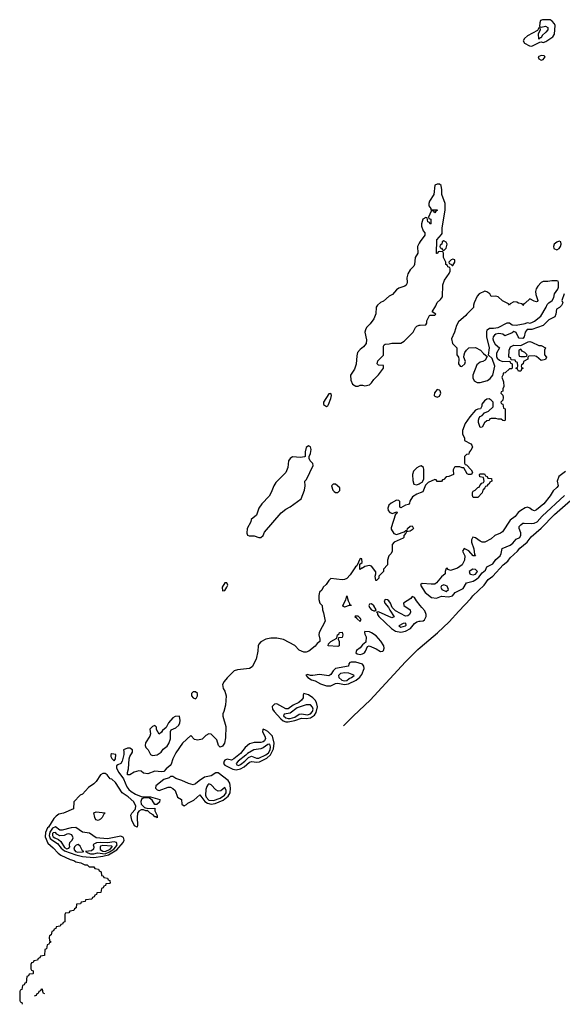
# Model space of a CAD drawing. Header units: inches. Extents: x 2701323 to 2964515, y 494916 to 722124.
# Tile 399 of 656: x 2896454 to 2901259, y 494916 to 503638. Entities that reach past the tile are written whole.
import ezdxf

# ---------------------------------------------------------------- set-up
doc = ezdxf.new("R2010")
doc.units = ezdxf.units.IN
doc.header["$MEASUREMENT"] = 0
for name, color, linetype in [('C8499', 7, 'Continuous'), ('C8590', 7, 'Continuous'), ('C9409', 7, 'Continuous'), ('C9500', 7, 'Continuous')]:
    doc.layers.add(name, color=color, linetype=linetype)

msp = doc.modelspace()

# ---------------------------------------------------------------- linework, layer by layer
at = {"layer": 'C8499', "color": 2}
for points, elevation in [([(2899010, 499864), (2898990, 499848), (2898980.7, 499810), (2898982, 499770), (2898974.4, 499765.6), (2898939.3, 499760.7), (2898870, 499765.6), (2898847.7, 499752.3), (2898835.6, 499730), (2898827.2, 499670), (2898811.7, 499628.3), (2898722.2, 499537.8), (2898703.6, 499510), (2898681.3, 499450), (2898663.4, 499416.6), (2898598.4, 499350), (2898570.6, 499310), (2898550, 499248.7), (2898502.8, 499210), (2898501, 499190), (2898466.8, 499130), (2898464.9, 499090), (2898470, 499072), (2898487.1, 499067.1), (2898530, 499066.8), (2898570, 499051), (2898590, 499051), (2898609, 499070), (2898622, 499098), (2898770, 499271), (2898810, 499301), (2898850, 499322), (2898946, 499394), (2898977.2, 499470), (2898982, 499510), (2898978, 499550), (2898994.6, 499565.4), (2899053.2, 499690), (2899050, 499706), (2899026, 499730), (2899018, 499750), (2899018, 499770), (2899030, 499794), (2899036, 499830), (2899030, 499855.3)], 2), ([(2899230, 499524), (2899216, 499510), (2899226, 499470), (2899238, 499458), (2899250, 499451), (2899270, 499451), (2899290, 499466), (2899289.2, 499490), (2899250, 499522.7)], 2), ([(2898270, 498649), (2898246, 498610), (2898250, 498578), (2898270, 498582.8), (2898289.2, 498610), (2898296, 498630), (2898288.7, 498648.7)], 2), ([(2899374, 498454), (2899386, 498454), (2899390, 498448), (2899370, 498448.7), (2899330, 498435.3), (2899320.2, 498440.2), (2899315.3, 498450), (2899342, 498498), (2899350, 498534), (2899362, 498490), (2899374, 498466)], 2), ([(2899570, 498462.4), (2899550, 498459.3), (2899544.9, 498450), (2899552.7, 498430), (2899570, 498410.5), (2899590, 498400.5), (2899599.5, 498400.5), (2899609, 498410), (2899590, 498446)], 6), ([(2899425.5, 498354.5), (2899422.8, 498350), (2899438, 498338), (2899440.7, 498330), (2899470, 498306.8), (2899476.6, 498323.4), (2899470, 498337), (2899450, 498353.3)], 6), ([(2899870, 498291.2), (2899850, 498289.2), (2899811, 498270), (2899830, 498257.3), (2899870, 498267.4), (2899874.8, 498274.8), (2899874, 498290)], 10), ([(2899270, 498085.2), (2899186, 498090), (2899188, 498110), (2899209.4, 498130.6), (2899262, 498158), (2899268, 498190), (2899282, 498198), (2899286, 498210), (2899310, 498214), (2899314, 498190), (2899310, 498166), (2899278, 498162), (2899274, 498150), (2899282, 498130), (2899282, 498090)], 2), ([(2899510, 498218), (2899506, 498210), (2899510, 498194), (2899522.8, 498170), (2899517.5, 498122.5), (2899490, 498099), (2899470, 498074.5), (2899436.3, 498050), (2899430.6, 498030), (2899442, 498022), (2899470, 498014.3), (2899490, 498019.6), (2899507.3, 498030), (2899516.6, 498043.4), (2899534.8, 498085.2), (2899549.5, 498090.5), (2899610, 498066), (2899650, 498041.3), (2899670, 498043.8), (2899675.6, 498050), (2899681.2, 498070), (2899676.9, 498090), (2899652.1, 498132.1), (2899610, 498181.2), (2899570, 498208), (2899550, 498215.1)], 6), ([(2899390, 497947.3), (2899377.5, 497942.5), (2899368, 497932), (2899366, 497910), (2899250, 497889.7), (2899229.2, 497870.8), (2899210, 497838), (2899190, 497824.7), (2899110, 497838), (2899049.1, 497829.1), (2899029, 497829), (2899003.5, 497836.5), (2898987.5, 497832.5), (2899004, 497810), (2899038, 497790), (2899070, 497781.3), (2899116.1, 497756.1), (2899170, 497738.4), (2899210, 497738.2), (2899250, 497756.5), (2899270, 497760.3), (2899330, 497749), (2899364.6, 497755.4), (2899433.4, 497786.6), (2899465.3, 497814.7), (2899482, 497838), (2899503.1, 497890), (2899502, 497910), (2899488.7, 497928.7), (2899430, 497946.2)], 6), ([(2899333.6, 497853.6), (2899293.8, 497846.2), (2899277.6, 497830), (2899280.3, 497810), (2899306.1, 497786.1), (2899330, 497781.4), (2899350, 497785.8), (2899370, 497801.1), (2899392, 497810), (2899414.5, 497830), (2899413.1, 497833.1), (2899368.7, 497850)], 10), ([(2898010, 497684), (2897990, 497684), (2897976, 497670), (2897976, 497650), (2897990, 497631.3), (2898010, 497622.8), (2898019, 497630), (2898029, 497650), (2898028.7, 497670)], 2), ([(2898970, 497668.7), (2898963.4, 497656.6), (2898963, 497630), (2898950.6, 497610), (2898924.9, 497590), (2898874.4, 497565.6), (2898830, 497533.3), (2898810, 497533), (2898730, 497577.4), (2898710, 497575.4), (2898690, 497554.5), (2898692.6, 497530), (2898705.8, 497510), (2898765.4, 497445.4), (2898787.4, 497427.4), (2898810, 497419.3), (2898830, 497418.3), (2898890, 497429.2), (2898950, 497451.3), (2898990, 497448.8), (2899030, 497454.7), (2899063.7, 497476.3), (2899080, 497500), (2899089.8, 497549.8), (2899081.4, 497590), (2899069.8, 497610), (2899050, 497629.8), (2899010, 497656)], 6), ([(2898990, 497569.8), (2898910, 497540.9), (2898850, 497495.1), (2898794.4, 497485.6), (2898790.4, 497470), (2898810, 497454), (2898830, 497447.9), (2898850, 497448.1), (2898890, 497460.2), (2898930, 497484.7), (2898950, 497487.8), (2899001.7, 497481.7), (2899030, 497487.9), (2899048.1, 497510), (2899052.4, 497530), (2899047.1, 497547.1), (2899027.7, 497567.7)], 10), ([(2897868.7, 497468.7), (2897830, 497466), (2897810, 497452.7), (2897770.7, 497410), (2897751.3, 497368.7), (2897718, 497342), (2897710, 497326), (2897690, 497308), (2897666, 497350), (2897666, 497370), (2897650, 497386), (2897630, 497378), (2897606.4, 497353.6), (2897611.3, 497311.3), (2897606, 497290), (2897568.2, 497231.8), (2897565.5, 497210), (2897570, 497192), (2897591, 497170), (2897611.3, 497130), (2897630, 497120.7), (2897670, 497127.3), (2897705.2, 497150), (2897723.3, 497176.7), (2897758.4, 497201.6), (2897774.8, 497225.2), (2897789.1, 497269.1), (2897788.7, 497331.3), (2897794, 497346), (2897836.2, 497363.8), (2897862.7, 497390), (2897872.7, 497410), (2897876, 497430)], 2), ([(2898610, 497353.2), (2898606, 497350), (2898604.9, 497330), (2898626, 497290), (2898630.3, 497270), (2898620.5, 497250), (2898610, 497242.4), (2898590, 497234.5), (2898530, 497234), (2898490, 497223.7), (2898450, 497192.3), (2898410, 497138.4), (2898350, 497089.7), (2898330, 497078.9), (2898290, 497088), (2898270, 497078), (2898263.6, 497070), (2898258.8, 497050), (2898270, 497035.8), (2898340.4, 497000.4), (2898370, 496994.5), (2898410, 497000.7), (2898440.4, 497019.6), (2898490, 497060.3), (2898510, 497066.7), (2898550, 497060.9), (2898576.1, 497063.9), (2898642.5, 497097.5), (2898674.9, 497125.1), (2898701.7, 497178.3), (2898708.2, 497230), (2898691.3, 497291.3), (2898650, 497331.8), (2898630, 497345.2)], 6), ([(2898670, 497220.7), (2898650, 497217.2), (2898610.7, 497189.3), (2898590, 497180.3), (2898527.3, 497170), (2898470, 497136.9), (2898457.5, 497122.5), (2898388.8, 497071.2), (2898370.4, 497050), (2898376.3, 497036.3), (2898390, 497032.4), (2898410, 497041.5), (2898447.8, 497070), (2898479, 497101), (2898505.1, 497114.9), (2898550, 497096.9), (2898570, 497096.5), (2898634.3, 497125.7), (2898655.6, 497144.4), (2898670.4, 497169.6), (2898675.7, 497195.7)], 10), ([(2897270, 497135.3), (2897262, 497130), (2897261, 497110), (2897270, 497092), (2897290, 497072), (2897302, 497090), (2897306, 497130)], 2), ([(2898210, 496966.9), (2898190, 496966.6), (2898150, 496939.5), (2898090, 496928), (2898043.4, 496896.6), (2898010, 496867.6), (2897990, 496859.6), (2897950, 496871.2), (2897890, 496899.7), (2897837.4, 496917.4), (2897810, 496933), (2897790, 496933.3), (2897776.5, 496923.5), (2897730, 496907.8), (2897658.8, 496850), (2897657.3, 496830), (2897670, 496817.3), (2897690, 496810.4), (2897770, 496839.5), (2897790, 496839.1), (2897810, 496827.2), (2897830.4, 496810), (2897852, 496752), (2897886, 496730), (2897888.2, 496690), (2897910, 496674), (2897930, 496685.5), (2897941.4, 496698.6), (2897995.6, 496724.4), (2898050, 496770.6), (2898092.1, 496712.1), (2898116.6, 496696.6), (2898150, 496688), (2898185.7, 496694.3), (2898254.5, 496725.5), (2898300.5, 496759.5), (2898316.8, 496790), (2898321.6, 496830), (2898315, 496875), (2898298.6, 496898.6)], 6), ([(2898130, 496867.6), (2898120.5, 496859.5), (2898110, 496846.6), (2898101.7, 496818.3), (2898099.8, 496770), (2898105.2, 496750), (2898130, 496723), (2898170, 496722.7), (2898230, 496743), (2898267.6, 496770), (2898281.2, 496790), (2898283.1, 496810), (2898270, 496837.2), (2898233.8, 496806.2), (2898210, 496803.5), (2898190, 496817.2), (2898150, 496860.7)], 10), ([(2897150, 496545.2), (2897128.7, 496548.7), (2897119, 496570), (2897110, 496612), (2897130, 496622), (2897210.7, 496610.7), (2897199.6, 496600.4), (2897184.7, 496570), (2897170, 496555.3)], 2), ([(2896770, 496488.6), (2896744.9, 496475.1), (2896719.9, 496440.1), (2896715.1, 496410), (2896724.4, 496384.4), (2896746, 496366), (2896790, 496341.2), (2896820.3, 496300.3), (2896850, 496274.8), (2896950, 496239.8), (2897010, 496224), (2897110, 496217.5), (2897190, 496228.6), (2897239.6, 496240.4), (2897315.3, 496284.7), (2897369.8, 496350), (2897378.5, 496370), (2897374.3, 496394.3), (2897350, 496406.2), (2897230, 496381.5), (2897130, 496391.2), (2897072.9, 496432.9), (2897010, 496440.4), (2896950, 496482.9), (2896910, 496479.7), (2896830, 496457.7), (2896810, 496459.7)], 6), ([(2896770, 496439.1), (2896750, 496436), (2896745.6, 496430), (2896744.7, 496410), (2896750, 496400.3), (2896763.8, 496390), (2896796.9, 496376.9), (2896818, 496358), (2896850, 496305), (2896870, 496292.3), (2896890, 496298.4), (2896898.3, 496310), (2896894.5, 496330), (2896898.3, 496350), (2896919.7, 496370), (2896927.7, 496390), (2896916.5, 496416.5), (2896890, 496425), (2896870, 496422.4), (2896848.2, 496411.8), (2896810, 496409.5), (2896783.6, 496423.6)], 10), ([(2896972.3, 496332.3), (2896955.2, 496324.8), (2896939.6, 496310), (2896934.7, 496290), (2896948.9, 496270), (2896970, 496263), (2897010, 496265.5), (2897022, 496270), (2897010, 496274.5), (2896990, 496315.8)], 10), ([(2897290, 496354.6), (2897230, 496345.9), (2897170, 496349.9), (2897134.8, 496345.2), (2897110, 496336), (2897104.9, 496330), (2897110.4, 496310.4), (2897108, 496290), (2897090, 496276.9), (2897038, 496270), (2897057.3, 496257.3), (2897082, 496250), (2897110, 496248.4), (2897142.2, 496257.8), (2897210, 496250.1), (2897250, 496265.8), (2897287.7, 496290), (2897306.4, 496310), (2897316.5, 496330), (2897312, 496350)], 10), ([(2897190, 496323.7), (2897170, 496315.6), (2897165.2, 496310), (2897167.4, 496287.4), (2897190, 496271.8), (2897210, 496268.7), (2897254, 496290), (2897273.8, 496310), (2897273, 496313), (2897270, 496316.9)], 14)]:
    msp.add_lwpolyline(points, close=True, dxfattribs=dict(at, elevation=elevation))
for points, elevation in [([(2900000, 499683.2), (2899990, 499681.2), (2899970, 499669.3), (2899942.3, 499637.7), (2899933, 499610), (2899934.6, 499554.6), (2899944.4, 499524.4), (2899970, 499518), (2899990, 499526.8), (2900000, 499532.2)], 2), ([(2900000, 499447.1), (2899970, 499435.3), (2899931, 499410), (2899907.3, 499372.7), (2899904.7, 499355.3), (2899896.9, 499343.1), (2899870, 499339), (2899830, 499315.3), (2899820.2, 499320.2), (2899819, 499370), (2899810, 499379), (2899790, 499382.7), (2899743.9, 499356.1), (2899723.1, 499336.9), (2899714.4, 499310), (2899718, 499290), (2899730, 499274), (2899756, 499264), (2899790, 499278), (2899796, 499276), (2899790, 499262), (2899782, 499258), (2899743.5, 499136.5), (2899744, 499124), (2899766.8, 499086.8), (2899790, 499078), (2899800.4, 499079.6), (2899858, 499102), (2899874, 499114), (2899886, 499114), (2899888, 499130), (2899912.7, 499152.7), (2899930, 499154), (2899942, 499130), (2899930, 499118), (2899910, 499108), (2899878, 499102), (2899874, 499090), (2899854, 499070), (2899854, 499050), (2899850, 499046), (2899771, 499009), (2899752, 498990), (2899751, 498930), (2899742, 498910), (2899722, 498890), (2899711.3, 498850), (2899711.6, 498808.4), (2899674, 498770), (2899674, 498750), (2899634, 498710), (2899634, 498690), (2899614, 498670), (2899608.7, 498670), (2899602, 498710), (2899608, 498730), (2899607.3, 498747.3), (2899570, 498798), (2899550, 498802), (2899510, 498795.3), (2899490, 498778), (2899482, 498778), (2899470, 498768), (2899466, 498770), (2899466, 498814), (2899486, 498830), (2899482, 498862), (2899470, 498866), (2899439.8, 498800.2), (2899427.5, 498792.5), (2899380.7, 498719.3), (2899350.7, 498689.3), (2899330, 498679), (2899310, 498675.3), (2899210, 498688.7), (2899191.3, 498670), (2899166.4, 498633.6), (2899142, 498610), (2899130, 498586), (2899110, 498566), (2899102, 498538), (2899102, 498502), (2899112, 498470), (2899132, 498450), (2899134, 498410), (2899143.6, 498383.6), (2899158, 498310), (2899104.7, 498210), (2899102, 498190), (2899112, 498150), (2899112, 498130), (2899087.1, 498112.9), (2899071.2, 498088.8), (2899015.3, 498044.7), (2898990, 498034), (2898970, 498034), (2898930, 498054), (2898890, 498094), (2898790, 498148.7), (2898730, 498159), (2898678, 498158), (2898634, 498150), (2898590, 498128), (2898570, 498106), (2898564.7, 498090), (2898563.6, 498043.6), (2898547.1, 497972.9), (2898513.4, 497906.6), (2898490, 497889.4), (2898382, 497878), (2898354, 497870), (2898290, 497809), (2898264.1, 497775.9), (2898250.8, 497750), (2898254.8, 497714.8), (2898271.3, 497690), (2898281, 497650), (2898275.3, 497564.7), (2898261, 497510), (2898251.3, 497490), (2898251.6, 497468.4), (2898278, 497378), (2898275.3, 497275.3), (2898266, 497230), (2898250, 497204), (2898230, 497195.3), (2898215.3, 497210), (2898198.4, 497258.4), (2898149.3, 497309.3), (2898128.1, 497311.9), (2898102.8, 497297.2), (2898070, 497266), (2898030, 497257.2), (2898002.7, 497262.7), (2897970, 497298), (2897896, 497230), (2897836.1, 497143.9), (2897810.7, 497090), (2897796, 497044), (2897786, 497030), (2897750, 497002.7), (2897730, 496979.3), (2897710, 496975.1), (2897650, 496980.7), (2897590, 496957.2), (2897550, 496964), (2897530, 496982), (2897510, 496985.2), (2897467.7, 496972.3), (2897429.2, 496949.2), (2897409.3, 496949.3), (2897409.1, 496969.1), (2897418.6, 497001.4), (2897422.7, 497090), (2897429.2, 497110), (2897452.3, 497150), (2897452.7, 497170), (2897430, 497183.7), (2897410, 497186), (2897372, 497170), (2897376, 497156), (2897374.8, 497130), (2897361, 497070), (2897350, 497048.7), (2897322, 497038), (2897312, 497028), (2897311.3, 497010), (2897320.7, 496990), (2897330.7, 496970), (2897373.4, 496913.4), (2897402.3, 496842.3), (2897419.5, 496819.5), (2897441.1, 496801.1), (2897478, 496778), (2897530, 496757.3), (2897553.2, 496753.2), (2897613.4, 496753.4), (2897694, 496730), (2897692.7, 496707.3), (2897667.3, 496687.3), (2897650, 496686), (2897625.6, 496725.6), (2897603.1, 496743.1), (2897550, 496744), (2897531.3, 496730), (2897526.4, 496713.6), (2897531, 496690), (2897559.6, 496659.6), (2897590, 496651), (2897650, 496654), (2897652, 496630), (2897672, 496588), (2897672, 496568), (2897658, 496578), (2897650, 496578), (2897635.3, 496595.3), (2897608, 496610), (2897588.7, 496628.7), (2897571.3, 496628.7), (2897550, 496638), (2897530, 496638), (2897510, 496628), (2897498, 496610), (2897494.8, 496570), (2897498, 496502), (2897494, 496486), (2897470, 496498), (2897447, 496547), (2897439.3, 496590), (2897446, 496610), (2897477.2, 496642.8), (2897479, 496650), (2897481.2, 496670), (2897463.7, 496710), (2897415.3, 496755.3), (2897362, 496790), (2897301.2, 496881.2), (2897270, 496909.2), (2897254, 496914), (2897228.7, 496950), (2897210, 496961.2), (2897190, 496961.2), (2897170, 496948.7), (2897130.9, 496889.1), (2897110.7, 496869.3), (2897064, 496836), (2897010, 496778), (2896990, 496768), (2896934, 496710), (2896930, 496648), (2896842, 496610), (2896801.1, 496598.9), (2896776.7, 496583.3), (2896757.6, 496562.4), (2896710, 496485.6), (2896701.6, 496478.4), (2896681.4, 496438.6), (2896679.9, 496399.9), (2896704.1, 496344.1), (2896750, 496302), (2896793.4, 496253.4), (2896818, 496238), (2896899.8, 496199.8), (2896932, 496190), (2896950, 496178), (2896994, 496170), (2897030, 496152), (2897050, 496152), (2897070, 496134), (2897110, 496134), (2897118, 496118), (2897152.7, 496112.7), (2897158, 496098), (2897174, 496090), (2897178, 496058), (2897192.7, 496052.7), (2897198, 496038), (2897232.7, 496032.7), (2897238, 496018), (2897252.7, 496012.7), (2897254, 495990), (2897250, 495986), (2897218, 495982), (2897212.7, 495967.3), (2897198, 495962), (2897192.7, 495947.3), (2897178, 495942), (2897172.7, 495907.3), (2897138, 495902), (2897132.7, 495887.3), (2897118, 495882), (2897112.7, 495867.3), (2897098, 495862), (2897092.7, 495847.3), (2897038, 495842), (2897032.7, 495827.3), (2896998, 495822), (2896992.7, 495807.3), (2896958, 495802), (2896954, 495770), (2896938, 495762), (2896932.7, 495747.3), (2896898, 495742), (2896890, 495726), (2896858, 495722), (2896854, 495710), (2896852.7, 495647.3), (2896838, 495642), (2896832.7, 495627.3), (2896818, 495622), (2896812.7, 495607.3), (2896778, 495602), (2896772.7, 495587.3), (2896758, 495582), (2896752.7, 495567.3), (2896738, 495562), (2896734, 495530), (2896718, 495522), (2896714, 495510), (2896718, 495478), (2896734, 495470), (2896718, 495462), (2896712.7, 495447.3), (2896698, 495442), (2896692.7, 495407.3), (2896678, 495402), (2896672.7, 495347.3), (2896638, 495342), (2896632.7, 495327.3), (2896618, 495322), (2896612.7, 495307.3), (2896578, 495302), (2896572.7, 495287.3), (2896558, 495282), (2896554, 495270), (2896554, 495230), (2896558, 495218), (2896572.7, 495212.7), (2896574, 495190), (2896570, 495186), (2896538, 495182), (2896532.7, 495167.3), (2896518, 495162), (2896512.7, 495107.3), (2896498, 495102), (2896492.7, 495087.3), (2896478, 495082), (2896472.7, 495047.3), (2896458, 495042), (2896454, 495030), (2896454, 494950), (2896458, 494938), (2896472.7, 494932.7), (2896476, 494916)], 2), ([(2900000, 498447.7), (2899966.6, 498490), (2899950, 498519), (2899930, 498528.7), (2899916, 498510), (2899853.4, 498470), (2899856.3, 498450), (2899910, 498410.7), (2899915.5, 498390), (2899906.8, 498370), (2899890, 498356), (2899870, 498354.5), (2899781.2, 498401.2), (2899752.7, 498430), (2899738.4, 498470), (2899722.9, 498490), (2899710, 498498.9), (2899690, 498502), (2899680.4, 498490), (2899685.7, 498470), (2899720.7, 498430), (2899730, 498406), (2899770.5, 498349.5), (2899750, 498339.5), (2899630, 498392.3), (2899614, 498390), (2899622, 498382), (2899621.6, 498370), (2899633, 498350), (2899745.4, 498245.4), (2899782.7, 498222.7), (2899830, 498213.8), (2899870, 498222), (2899914.6, 498245.4), (2899950, 498288), (2899970, 498303.8), (2899989.8, 498310.2), (2900000, 498311.1)], 6), ([(2899321, 497384), (2899408.7, 497471.3), (2899558.4, 497610), (2899869.6, 497950), (2899979.8, 498060.2), (2900000, 498077)], 2), ([(2896586, 494990), (2896602, 494998), (2896607.3, 495012.7), (2896622, 495018), (2896627.3, 495032.7), (2896642, 495038), (2896650, 495054), (2896654, 495050), (2896658, 495018), (2896673, 495013)], 2)]:
    msp.add_lwpolyline(points, dxfattribs=dict(at, elevation=elevation))
at = {"layer": 'C8590', "color": 2, "elevation": 2}
msp.add_lwpolyline([(2900000, 501672.7), (2899990, 501659), (2899976.3, 501630), (2899980.7, 501570), (2899954.8, 501530), (2899950.7, 501469.3), (2899944.5, 501455.5), (2899910, 501422), (2899890, 501388), (2899882, 501350), (2899886, 501314), (2899882, 501298), (2899874.8, 501285.2), (2899862.8, 501277.2), (2899810, 501259), (2899790, 501244), (2899755.9, 501204.1), (2899726, 501190), (2899676.8, 501143.2), (2899650, 501132.3), (2899622.8, 501110), (2899610.8, 501090), (2899606.8, 501033.2), (2899590.9, 500989.1), (2899556.8, 500943.2), (2899524.7, 500910), (2899516, 500890), (2899511, 500870), (2899523.5, 500803.5), (2899520.7, 500770), (2899499.3, 500740.7), (2899470, 500717.2), (2899446, 500690), (2899439.1, 500659.1), (2899433.2, 500586.8), (2899417.5, 500542.5), (2899382.8, 500490), (2899385.4, 500445.4), (2899402, 500410), (2899430, 500392), (2899450, 500392), (2899470, 500402), (2899490, 500402), (2899510, 500394), (2899550, 500404.7), (2899570, 500422), (2899588.7, 500451.3), (2899630, 500492), (2899674, 500550), (2899675.3, 500575.3), (2899630, 500578), (2899618, 500590), (2899624.7, 500615.3), (2899674, 500666), (2899674.6, 500745.4), (2899681.2, 500758.8), (2899690, 500764.7), (2899725.4, 500765.4), (2899750, 500771.3), (2899830, 500772), (2899858, 500790), (2899938, 500870), (2899958, 500910), (2899970, 500922), (2899991.6, 500931.6), (2900000, 500931.9)], dxfattribs=at)
msp.add_lwpolyline([(2899210, 500328), (2899190, 500324), (2899143, 500250), (2899143.8, 500230), (2899170, 500210.8), (2899182, 500218), (2899189.2, 500230), (2899210, 500282), (2899215.1, 500310)], close=True, dxfattribs=at)
at = {"layer": 'C9409', "color": 2}
for points, elevation in [([(2900376.2, 500000), (2900374, 499994), (2900374, 499970), (2900392, 499930), (2900394, 499910), (2900450, 499882), (2900458, 499870), (2900462, 499850), (2900450, 499826), (2900432.7, 499807.3), (2900431.6, 499788.4), (2900410, 499786), (2900394, 499770), (2900394, 499710), (2900398, 499698), (2900410, 499694), (2900452, 499650), (2900462, 499630), (2900454, 499610), (2900428.8, 499608.8), (2900416.4, 499616.4), (2900388, 499668), (2900372, 499668), (2900350, 499678), (2900310, 499678), (2900304.7, 499675.3), (2900292, 499650), (2900294, 499610), (2900254, 499590), (2900230, 499588), (2900210, 499566), (2900198, 499562), (2900190, 499548), (2900150, 499546), (2900142, 499562), (2900130, 499566), (2900070, 499538), (2900046.4, 499513.6), (2900023.6, 499456.4), (2900000, 499447.1)], 2), ([(2900000, 499532.2), (2900018, 499542), (2900033.2, 499566.8), (2900032.9, 499652.9), (2900029, 499670), (2900010, 499685.2), (2900000, 499683.2)], 2), ([(2901285.5, 499634.5), (2901228.9, 499591.1), (2901213, 499550), (2901220.7, 499510), (2901210, 499494), (2901176.7, 499463.3), (2901150, 499419), (2901094, 499350), (2901030, 499297.2), (2901012, 499288), (2900990, 499296), (2900971.3, 499311.3), (2900950, 499320.7), (2900930, 499314.5), (2900890, 499289.3), (2900868.6, 499271.4), (2900841.7, 499238.3), (2900795.6, 499204.4), (2900730, 499102.7), (2900711, 499090), (2900661, 499070), (2900630, 499039), (2900574, 499010), (2900550, 499009.2), (2900530, 499018), (2900490, 499047), (2900465.5, 499054.5), (2900453.4, 499030), (2900454.9, 499010), (2900474.4, 498950), (2900481, 498901), (2900490, 498888), (2900470, 498889.2), (2900431.7, 498931.7), (2900390, 498953.2), (2900374.8, 498930), (2900394.8, 498890), (2900393.4, 498850), (2900371.3, 498810), (2900330, 498779.6), (2900270, 498758), (2900247.3, 498767.3), (2900238, 498778), (2900230, 498775.3), (2900222, 498750), (2900222, 498730), (2900190, 498704), (2900145.5, 498650), (2900130, 498638.7), (2900096.6, 498636.6), (2900016.9, 498643.1), (2900004.5, 498635.5), (2900002.8, 498630), (2900043.2, 498563.2), (2900100.6, 498520.6), (2900144.9, 498515.1), (2900190, 498530.4), (2900250, 498524.9), (2900285.6, 498534.4), (2900310, 498562.8), (2900380.5, 498599.5), (2900409.6, 498650.4), (2900470, 498664), (2900498.8, 498681.2), (2900520, 498700), (2900550, 498739.3), (2900578, 498762), (2900589.6, 498790.4), (2900642.7, 498817.3), (2900670, 498854.9), (2900707.3, 498890), (2900716.3, 498910), (2900725.6, 498954.4), (2900797.5, 498982.5), (2900820.4, 498999.6), (2900850, 499034.9), (2900882.7, 499050), (2900892.8, 499072.8), (2900891.2, 499091.2), (2900876, 499130), (2900876.5, 499143.5), (2900877.2, 499150), (2900890, 499162.8), (2900910, 499177.3), (2900920.7, 499179.3), (2900990, 499174.4), (2901010, 499177.8), (2901035.1, 499190), (2901080.3, 499239.7), (2901277.1, 499422.9)], 6), ([(2900000, 498077), (2900154.6, 498205.4), (2900256.6, 498303.4), (2900341, 498399), (2900449.4, 498510), (2900465.4, 498534.6), (2900567, 498630), (2900602.3, 498677.7), (2900643.7, 498710), (2900736, 498810), (2900777.1, 498842.9), (2900797.2, 498870), (2900862.7, 498930), (2900882.8, 498957.2), (2900947.3, 499010), (2900983.3, 499056.7), (2901070, 499133), (2901190, 499254.9), (2901330, 499379.3)], 2), ([(2900000, 498311.1), (2900026.5, 498313.5), (2900039.6, 498320.4), (2900054.3, 498350), (2900053.7, 498370), (2900042.2, 498402.2), (2900014, 498430), (2900000, 498447.7)], 6)]:
    msp.add_lwpolyline(points, dxfattribs=dict(at, elevation=elevation))
for points, elevation in [([(2900470, 499406), (2900463.1, 499423.1), (2900462, 499450), (2900470, 499462), (2900486, 499470), (2900510, 499494), (2900522, 499498), (2900527.3, 499512.7), (2900547.3, 499532.7), (2900562, 499538), (2900566, 499550), (2900562, 499582), (2900527.3, 499587.3), (2900526, 499610), (2900530, 499614), (2900570, 499614), (2900578, 499598), (2900594, 499590), (2900598, 499578), (2900632.7, 499572.7), (2900634, 499550), (2900618, 499542), (2900610, 499526), (2900598, 499522), (2900590, 499506), (2900578, 499502), (2900574, 499490), (2900554, 499470), (2900550, 499446), (2900510, 499406)], 2), ([(2900466, 498770), (2900433, 498750), (2900439.1, 498730), (2900445.7, 498725.7), (2900470, 498719.1), (2900490, 498724.9), (2900506.6, 498750), (2900490, 498768)], 10), ([(2900210, 498631), (2900190, 498623.7), (2900183.1, 498610), (2900192.7, 498590), (2900230, 498571.9), (2900249.7, 498590), (2900239.2, 498619.2)], 10)]:
    msp.add_lwpolyline(points, close=True, dxfattribs=dict(at, elevation=elevation))
at = {"layer": 'C9500', "color": 2, "elevation": 2}
for points in [[(2901130, 503638), (2901083.5, 503636.5), (2901066.8, 503630), (2901058.8, 503610), (2901058, 503578), (2901070, 503572), (2901110, 503581), (2901131, 503570), (2901130.6, 503549.4), (2901113.2, 503526.8), (2901081, 503499), (2901070, 503478), (2901062, 503478), (2901050, 503466), (2901048, 503512), (2901066, 503550), (2901062, 503562), (2901050, 503566), (2901038, 503542), (2900950, 503494), (2900924.7, 503470), (2900911.3, 503450), (2900924.7, 503430), (2900967.5, 503407.5), (2900990, 503404), (2901060.4, 503439.6), (2901070, 503442), (2901090, 503436), (2901114.2, 503445.8), (2901174.2, 503485.8), (2901189.2, 503510), (2901194.8, 503585.2), (2901190, 503602), (2901170, 503624), (2901150, 503636)], [(2901070, 503321.2), (2901046, 503310), (2901052, 503290), (2901070, 503278), (2901090, 503284.7), (2901108, 503310), (2901097.2, 503317.2)], [(2900210, 501678), (2900194, 501670), (2900191.6, 501648.4), (2900178, 501642), (2900174, 501630), (2900178, 501618), (2900190, 501614), (2900198, 501598), (2900210, 501594), (2900230, 501614), (2900239, 501650), (2900230, 501668)], [(2901230, 501675.3), (2901210, 501668.7), (2901186, 501650), (2901181, 501630), (2901184.7, 501610), (2901210, 501598), (2901230, 501612), (2901242, 501630), (2901248.7, 501650), (2901246, 501670)], [(2900290, 501515.3), (2900274, 501510), (2900254, 501490), (2900258, 501478), (2900272.7, 501472.7), (2900282, 501462), (2900290, 501462), (2900306, 501490), (2900306, 501510)], [(2901210, 501326), (2901166, 501326), (2901130, 501319), (2901090, 501319), (2901070.7, 501309.3), (2901042, 501278), (2901026.8, 501253.2), (2901021, 501230), (2901024, 501204), (2901042, 501150), (2901038, 501142), (2901030, 501138), (2901010, 501144), (2900970, 501166), (2900930, 501126), (2900918, 501122), (2900910, 501106), (2900902, 501122), (2900870, 501126), (2900854.6, 501134.6), (2900830, 501138), (2900798, 501122), (2900790, 501108), (2900782, 501122), (2900730, 501148), (2900690, 501182), (2900670, 501188), (2900630, 501186), (2900618, 501210), (2900590, 501228.7), (2900573.6, 501233.6), (2900521, 501210), (2900506, 501190), (2900478, 501130), (2900472, 501110), (2900472.7, 501087.3), (2900412, 501030), (2900403.6, 501016.4), (2900338, 500962), (2900321, 500930), (2900304, 500870), (2900277.3, 500810), (2900286, 500770), (2900324.7, 500730), (2900324.7, 500670), (2900338, 500650), (2900341, 500630), (2900338, 500590), (2900354, 500570), (2900370, 500564.7), (2900395.3, 500590), (2900402, 500610), (2900388, 500650), (2900388.7, 500670), (2900395.3, 500690), (2900410, 500712), (2900430, 500731.3), (2900490, 500734), (2900534, 500710), (2900559.6, 500679.6), (2900594, 500654), (2900576.9, 500623.1), (2900554, 500610), (2900530, 500604), (2900500.5, 500579.5), (2900466.8, 500490), (2900464.9, 500464.9), (2900478.5, 500438.5), (2900504.5, 500424.5), (2900530, 500422.8), (2900597.2, 500442.8), (2900620.9, 500459.1), (2900642.7, 500490), (2900662, 500570), (2900638, 500638), (2900606, 500666), (2900615.3, 500730), (2900589.5, 500829.5), (2900589.3, 500870), (2900594, 500890), (2900613.2, 500906.8), (2900650, 500904), (2900690, 500910.8), (2900770, 500951.3), (2900790, 500952), (2900815.3, 500935.3), (2900850, 500931), (2900930, 500946), (2900950, 500956), (2900970, 500951), (2900990, 500954.8), (2901012.7, 500967.3), (2901069.1, 501010.9), (2901115.3, 501090), (2901124.7, 501115.3), (2901138, 501130), (2901169.3, 501150.7), (2901182.7, 501177.3), (2901189.6, 501210.4), (2901218, 501250), (2901226, 501270), (2901226, 501310), (2901222, 501322)], [(2901050, 500751), (2901071.2, 500751.2), (2901110, 500732), (2901102, 500710), (2901102, 500670), (2901118, 500650), (2901110.8, 500629.2), (2901070, 500618), (2901030, 500654), (2901010, 500659), (2900962, 500658), (2900954, 500650), (2900954, 500630), (2900914, 500610), (2900911.6, 500588.4), (2900898, 500582), (2900894, 500570), (2900898, 500558), (2900912, 500550), (2900898, 500542), (2900890, 500526), (2900870, 500526), (2900862, 500542), (2900846, 500550), (2900862, 500558), (2900866, 500570), (2900862, 500602), (2900847.3, 500607.3), (2900842, 500622), (2900806, 500626), (2900802, 500642), (2900786, 500650), (2900788, 500710), (2900801.2, 500738.8), (2900830, 500754), (2900890, 500752), (2900955.3, 500784.7), (2900970, 500786), (2900990, 500781)], [(2900890, 500718), (2900874, 500710), (2900872.7, 500672.7), (2900878, 500658), (2900890, 500654), (2900930, 500654), (2900942, 500658), (2900946, 500670), (2900926, 500690), (2900903.1, 500703.1)], [(2900150, 500360.9), (2900126.9, 500333.1), (2900124.9, 500310), (2900130, 500302.8), (2900150, 500293.4), (2900170, 500304), (2900182, 500330), (2900176, 500350), (2900170, 500357.2)]]:
    msp.add_lwpolyline(points, close=True, dxfattribs=at)
for points in [[(2900000, 500931.9), (2900050, 500934), (2900058, 500950), (2900058, 500970), (2900083.1, 501016.9), (2900090, 501022), (2900130, 501022), (2900138, 501030), (2900106, 501050), (2900138, 501102), (2900150, 501134), (2900180.4, 501159.6), (2900196.4, 501183.6), (2900202, 501290), (2900215.3, 501330), (2900258, 501390), (2900266, 501410), (2900266, 501430), (2900262, 501442), (2900246, 501450), (2900242, 501462), (2900226, 501470), (2900226, 501490), (2900206, 501530), (2900206, 501570), (2900202, 501582), (2900170, 501586), (2900158, 501582), (2900152.7, 501567.3), (2900146, 501566), (2900147.3, 501687.3), (2900190, 501734), (2900194.6, 501745.4), (2900194.6, 501794.6), (2900222.7, 501950), (2900220.9, 502010), (2900193.2, 502090), (2900192.7, 502130), (2900185.2, 502170), (2900170, 502180.9), (2900150, 502182), (2900129, 502171), (2900122.4, 502090), (2900083.8, 502030), (2900076.3, 502010), (2900076, 501990), (2900094, 501966), (2900094, 501954), (2900150, 501954), (2900151.6, 501948.4), (2900138, 501942), (2900130, 501928), (2900122, 501942), (2900110, 501946), (2900098, 501942), (2900074, 501890), (2900078, 501878), (2900094, 501870), (2900094, 501830), (2900090, 501826), (2900082, 501842), (2900068.4, 501848.4), (2900062, 501882), (2900050, 501886), (2900024.7, 501870), (2900011.3, 501830), (2900011.3, 501810), (2900027.1, 501767.1), (2900042, 501750), (2900042, 501730), (2900000, 501672.7)], [(2901276, 501210), (2901254, 501150), (2901262, 501130), (2901252.7, 501107.3), (2901232.7, 501087.3), (2901206, 501074), (2901202, 501030), (2901192.7, 501007.3), (2901139.6, 500980.4), (2901090, 500928), (2900990, 500894), (2900947.3, 500892.7), (2900931, 500870), (2900921, 500830), (2900910, 500815.3), (2900878, 500818), (2900868, 500828), (2900850, 500866), (2900830, 500875.3), (2900816, 500864), (2900750, 500838), (2900733.2, 500853.2), (2900698, 500858), (2900670, 500852.7), (2900657.5, 500842.5), (2900647.3, 500830), (2900644, 500810), (2900650.5, 500790.5), (2900664, 500764), (2900702, 500730), (2900676, 500684), (2900675.3, 500655.3), (2900680.7, 500640.7), (2900702, 500622), (2900730, 500611.3), (2900794, 500614), (2900798, 500598), (2900814, 500590), (2900814, 500550), (2900810, 500546), (2900790, 500546), (2900754, 500510), (2900734, 500506), (2900734, 500494), (2900722, 500470), (2900738, 500430), (2900742, 500390), (2900732.7, 500367.3), (2900731.6, 500348.4), (2900718, 500342), (2900714, 500330), (2900731.6, 500311.6), (2900734, 500290), (2900731.6, 500268.4), (2900714, 500250), (2900718, 500238), (2900731.6, 500231.6), (2900738, 500198), (2900754, 500190), (2900754, 500090), (2900750, 500086), (2900732.7, 500087.3), (2900718, 500098), (2900690, 500098), (2900670, 500106), (2900630, 500106), (2900618, 500102), (2900611.6, 500088.4), (2900590, 500086), (2900570, 500066), (2900550, 500028), (2900530, 500026), (2900515.3, 500070), (2900515.3, 500090), (2900522, 500110), (2900530, 500122), (2900548.4, 500131.6), (2900570, 500154), (2900606, 500170), (2900646, 500210), (2900646, 500250), (2900628.4, 500268.4), (2900610, 500278), (2900590, 500275.3), (2900570, 500262), (2900546.8, 500233.2), (2900544.7, 500215.3), (2900534, 500190), (2900510, 500188.7), (2900490, 500178), (2900440.5, 500119.5), (2900398.5, 500061.5), (2900376.2, 500000)]]:
    msp.add_lwpolyline(points, dxfattribs=at)

doc.saveas('drawing.dxf')
